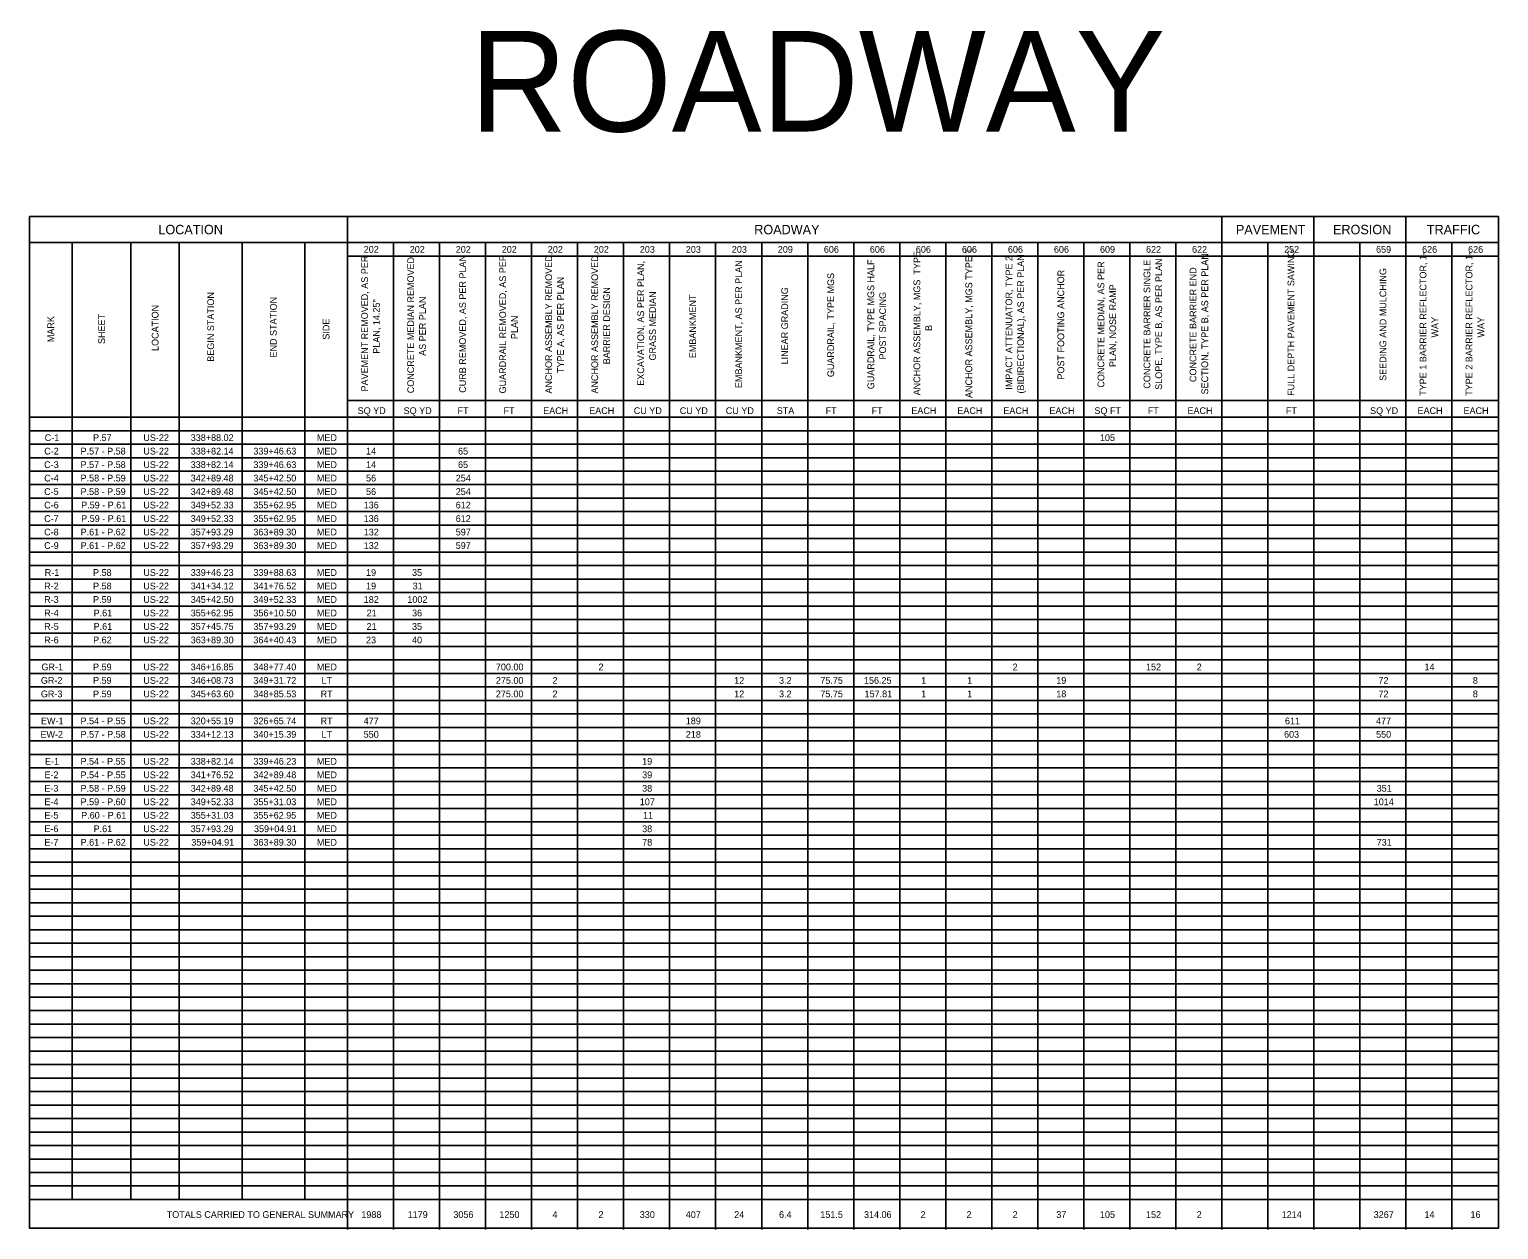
# Model space of a CAD drawing. Extents: x 12522 to 13018, y 1124 to 1902.
# Drawn here: x 12759.26 to 12789.76, y 1828.76 to 1853.68 of the extents above; entities that cross this region are included whole.
import ezdxf

# ---------------------------------------------------------------- set-up
doc = ezdxf.new("R2010")
doc.units = 0
for name, color, linetype in [('SC_Scratch1', 7, 'Continuous'), ('SH_Data', 7, 'Continuous'), ('SH_Text', 7, 'Continuous')]:
    doc.layers.add(name, color=color, linetype=linetype)

msp = doc.modelspace()

# ---------------------------------------------------------------- linework, layer by layer
at = {"layer": 'SC_Scratch1'}
msp.add_lwpolyline([(12759.262, 1849.791), (12789.762, 1849.791), (12789.762, 1828.791), (12759.262, 1828.791)], close=True, dxfattribs=at)
at = {"layer": 'SH_Data'}
for p, q in [((12765.867, 1849.791), (12765.867, 1828.758)), ((12784.018, 1849.791), (12784.018, 1828.758)), ((12785.928, 1849.791), (12785.928, 1828.758)), ((12787.839, 1849.791), (12787.839, 1828.758)), ((12759.262, 1849.248), (12789.749, 1849.248)), ((12760.152, 1849.248), (12760.152, 1829.384)), ((12761.371, 1849.248), (12761.371, 1829.384)), ((12762.375, 1849.248), (12762.375, 1829.384)), ((12763.677, 1849.248), (12763.677, 1829.384)), ((12764.978, 1849.248), (12764.978, 1829.384)), ((12766.822, 1849.248), (12766.822, 1828.758)), ((12767.778, 1849.248), (12767.778, 1828.758)), ((12768.733, 1849.248), (12768.733, 1828.758)), ((12769.688, 1849.248), (12769.688, 1828.758)), ((12770.644, 1849.248), (12770.644, 1828.758)), ((12771.599, 1849.248), (12771.599, 1828.758)), ((12772.554, 1849.248), (12772.554, 1828.758)), ((12773.509, 1849.248), (12773.509, 1828.758)), ((12774.465, 1849.248), (12774.465, 1828.758)), ((12775.42, 1849.248), (12775.42, 1828.758)), ((12776.375, 1849.248), (12776.375, 1828.758)), ((12777.331, 1849.248), (12777.331, 1828.758)), ((12778.286, 1849.248), (12778.286, 1828.758)), ((12779.241, 1849.248), (12779.241, 1828.758)), ((12780.197, 1849.248), (12780.197, 1828.758)), ((12781.152, 1849.248), (12781.152, 1828.758)), ((12782.107, 1849.248), (12782.107, 1828.758)), ((12783.062, 1849.248), (12783.062, 1828.758)), ((12784.973, 1849.248), (12784.973, 1828.758)), ((12786.884, 1849.248), (12786.884, 1828.758)), ((12788.794, 1849.248), (12788.794, 1845.624)), ((12765.867, 1848.968), (12789.749, 1848.968)), ((12765.867, 1845.97), (12789.749, 1845.97)), ((12759.262, 1845.624), (12789.749, 1845.624)), ((12788.794, 1845.624), (12788.794, 1828.758)), ((12759.262, 1845.344), (12789.749, 1845.344)), ((12759.262, 1845.064), (12789.749, 1845.064)), ((12759.262, 1844.784), (12789.749, 1844.784)), ((12759.262, 1844.504), (12789.749, 1844.504)), ((12759.262, 1844.224), (12789.749, 1844.224)), ((12759.262, 1843.944), (12789.749, 1843.944)), ((12759.262, 1843.664), (12789.749, 1843.664)), ((12759.262, 1843.384), (12789.749, 1843.384)), ((12759.262, 1843.104), (12789.749, 1843.104)), ((12759.262, 1842.824), (12789.749, 1842.824)), ((12759.262, 1842.544), (12789.749, 1842.544)), ((12759.262, 1842.264), (12789.749, 1842.264)), ((12759.262, 1841.984), (12789.749, 1841.984)), ((12759.262, 1841.704), (12789.749, 1841.704)), ((12759.262, 1841.424), (12789.749, 1841.424)), ((12759.262, 1841.144), (12789.749, 1841.144)), ((12759.262, 1840.864), (12789.749, 1840.864)), ((12759.262, 1840.584), (12789.749, 1840.584)), ((12759.262, 1840.304), (12789.749, 1840.304)), ((12759.262, 1840.024), (12789.749, 1840.024)), ((12759.262, 1839.744), (12789.749, 1839.744)), ((12759.262, 1839.464), (12789.749, 1839.464)), ((12759.262, 1839.184), (12789.749, 1839.184)), ((12759.262, 1838.904), (12789.749, 1838.904)), ((12759.262, 1838.624), (12789.749, 1838.624)), ((12759.262, 1838.344), (12789.749, 1838.344)), ((12759.262, 1838.064), (12789.749, 1838.064)), ((12759.262, 1837.784), (12789.749, 1837.784)), ((12759.262, 1837.504), (12789.749, 1837.504)), ((12759.262, 1837.224), (12789.749, 1837.224)), ((12759.262, 1836.944), (12789.749, 1836.944)), ((12759.262, 1836.664), (12789.749, 1836.664)), ((12759.262, 1836.384), (12789.749, 1836.384)), ((12759.262, 1836.104), (12789.749, 1836.104)), ((12759.262, 1835.824), (12789.749, 1835.824)), ((12759.262, 1835.544), (12789.749, 1835.544)), ((12759.262, 1835.264), (12789.749, 1835.264)), ((12759.262, 1834.984), (12789.749, 1834.984)), ((12759.262, 1834.704), (12789.749, 1834.704)), ((12759.262, 1834.424), (12789.749, 1834.424)), ((12759.262, 1834.144), (12789.749, 1834.144)), ((12759.262, 1833.864), (12789.749, 1833.864)), ((12759.262, 1833.584), (12789.749, 1833.584)), ((12759.262, 1833.304), (12789.749, 1833.304)), ((12759.262, 1833.024), (12789.749, 1833.024)), ((12759.262, 1832.744), (12789.749, 1832.744)), ((12759.262, 1832.464), (12789.749, 1832.464)), ((12759.262, 1832.184), (12789.749, 1832.184)), ((12759.262, 1831.904), (12789.749, 1831.904)), ((12759.262, 1831.624), (12789.749, 1831.624)), ((12759.262, 1831.344), (12789.749, 1831.344)), ((12759.262, 1831.064), (12789.749, 1831.064)), ((12759.262, 1830.784), (12789.749, 1830.784)), ((12759.262, 1830.504), (12789.749, 1830.504)), ((12759.262, 1830.224), (12789.749, 1830.224)), ((12759.262, 1829.944), (12789.749, 1829.944)), ((12759.262, 1829.664), (12789.749, 1829.664)), ((12759.262, 1829.384), (12789.749, 1829.384))]:
    msp.add_line(p, q, dxfattribs=at)

# ---------------------------------------------------------------- texts
at = {"layer": 'SC_Scratch1'}
msp.add_text('ROADWAY', height=2.0896, dxfattribs=at).set_placement((12768.407, 1851.555))
at = {"layer": 'SH_Text'}
for s, height, p in [('LOCATION', 0.196, (12761.94, 1849.422)), ('ROADWAY', 0.196, (12774.31, 1849.422)), ('PAVEMENT', 0.196, (12784.309, 1849.422)), ('EROSION', 0.196, (12786.325, 1849.422)), ('TRAFFIC', 0.196, (12788.273, 1849.422)), ('202', 0.14, (12766.203, 1849.038)), ('202', 0.14, (12767.158, 1849.038)), ('202', 0.14, (12768.113, 1849.038)), ('202', 0.14, (12769.068, 1849.038)), ('202', 0.14, (12770.024, 1849.038)), ('202', 0.14, (12770.979, 1849.038)), ('203', 0.14, (12771.934, 1849.038)), ('203', 0.14, (12772.889, 1849.038)), ('203', 0.14, (12773.844, 1849.038)), ('209', 0.14, (12774.799, 1849.038)), ('606', 0.14, (12775.755, 1849.038)), ('606', 0.14, (12776.71, 1849.038)), ('606', 0.14, (12777.665, 1849.038)), ('606', 0.14, (12778.621, 1849.038)), ('606', 0.14, (12779.576, 1849.038)), ('606', 0.14, (12780.531, 1849.038)), ('609', 0.14, (12781.487, 1849.038)), ('622', 0.14, (12782.443, 1849.038)), ('622', 0.14, (12783.398, 1849.038)), ('252', 0.14, (12785.309, 1849.038)), ('659', 0.14, (12787.218, 1849.038)), ('626', 0.14, (12788.174, 1849.038)), ('626', 0.14, (12789.129, 1849.038)), ('SQ YD', 0.14, (12766.077, 1845.69)), ('SQ YD', 0.14, (12767.032, 1845.69)), ('FT', 0.14, (12768.15, 1845.69)), ('FT', 0.14, (12769.105, 1845.69)), ('EACH', 0.14, (12769.928, 1845.69)), ('EACH', 0.14, (12770.884, 1845.69)), ('CU YD', 0.14, (12771.809, 1845.69)), ('CU YD', 0.14, (12772.764, 1845.69)), ('CU YD', 0.14, (12773.719, 1845.69)), ('STA', 0.14, (12774.778, 1845.69)), ('FT', 0.14, (12775.792, 1845.69)), ('FT', 0.14, (12776.747, 1845.69)), ('EACH', 0.14, (12777.571, 1845.69)), ('EACH', 0.14, (12778.526, 1845.69)), ('EACH', 0.14, (12779.481, 1845.69)), ('EACH', 0.14, (12780.437, 1845.69)), ('SQ FT', 0.14, (12781.372, 1845.69)), ('FT', 0.14, (12782.479, 1845.69)), ('EACH', 0.14, (12783.303, 1845.69)), ('FT', 0.14, (12785.345, 1845.69)), ('SQ YD', 0.14, (12787.094, 1845.69)), ('EACH', 0.14, (12788.079, 1845.69)), ('EACH', 0.14, (12789.034, 1845.69)), ('C-1', 0.14, (12759.581, 1845.13)), ('P.57', 0.14, (12760.584, 1845.13)), ('US-22', 0.14, (12761.628, 1845.13)), ('338+88.02', 0.14, (12762.612, 1845.13)), ('MED', 0.14, (12765.231, 1845.13)), ('105', 0.14, (12781.486, 1845.13)), ('C-2', 0.14, (12759.57, 1844.85)), ('P.57 - P.58', 0.14, (12760.325, 1844.85)), ('US-22', 0.14, (12761.628, 1844.85)), ('338+82.14', 0.14, (12762.612, 1844.85)), ('339+46.63', 0.14, (12763.913, 1844.85)), ('MED', 0.14, (12765.231, 1844.85)), ('14', 0.14, (12766.251, 1844.85)), ('65', 0.14, (12768.161, 1844.85)), ('C-3', 0.14, (12759.569, 1844.57)), ('P.57 - P.58', 0.14, (12760.325, 1844.57)), ('US-22', 0.14, (12761.628, 1844.57)), ('338+82.14', 0.14, (12762.612, 1844.57)), ('339+46.63', 0.14, (12763.913, 1844.57)), ('MED', 0.14, (12765.231, 1844.57)), ('14', 0.14, (12766.251, 1844.57)), ('65', 0.14, (12768.161, 1844.57)), ('C-4', 0.14, (12759.57, 1844.29)), ('P.58 - P.59', 0.14, (12760.325, 1844.29)), ('US-22', 0.14, (12761.628, 1844.29)), ('342+89.48', 0.14, (12762.611, 1844.29)), ('345+42.50', 0.14, (12763.913, 1844.29)), ('MED', 0.14, (12765.231, 1844.29)), ('56', 0.14, (12766.251, 1844.29)), ('254', 0.14, (12768.113, 1844.29)), ('C-5', 0.14, (12759.569, 1844.01)), ('P.58 - P.59', 0.14, (12760.325, 1844.01)), ('US-22', 0.14, (12761.628, 1844.01)), ('342+89.48', 0.14, (12762.611, 1844.01)), ('345+42.50', 0.14, (12763.913, 1844.01)), ('MED', 0.14, (12765.231, 1844.01)), ('56', 0.14, (12766.251, 1844.01)), ('254', 0.14, (12768.113, 1844.01)), ('C-6', 0.14, (12759.569, 1843.73)), ('P.59 - P.61', 0.14, (12760.337, 1843.73)), ('US-22', 0.14, (12761.628, 1843.73)), ('349+52.33', 0.14, (12762.612, 1843.73)), ('355+62.95', 0.14, (12763.912, 1843.73)), ('MED', 0.14, (12765.231, 1843.73)), ('136', 0.14, (12766.202, 1843.73)), ('612', 0.14, (12768.113, 1843.73)), ('C-7', 0.14, (12759.569, 1843.45)), ('P.59 - P.61', 0.14, (12760.337, 1843.45)), ('US-22', 0.14, (12761.628, 1843.45)), ('349+52.33', 0.14, (12762.612, 1843.45)), ('355+62.95', 0.14, (12763.912, 1843.45)), ('MED', 0.14, (12765.231, 1843.45)), ('136', 0.14, (12766.202, 1843.45)), ('612', 0.14, (12768.113, 1843.45)), ('C-8', 0.14, (12759.569, 1843.17)), ('P.61 - P.62', 0.14, (12760.326, 1843.17)), ('US-22', 0.14, (12761.628, 1843.17)), ('357+93.29', 0.14, (12762.611, 1843.17)), ('363+89.30', 0.14, (12763.913, 1843.17)), ('MED', 0.14, (12765.231, 1843.17)), ('132', 0.14, (12766.203, 1843.17)), ('597', 0.14, (12768.113, 1843.17)), ('C-9', 0.14, (12759.569, 1842.89)), ('P.61 - P.62', 0.14, (12760.326, 1842.89)), ('US-22', 0.14, (12761.628, 1842.89)), ('357+93.29', 0.14, (12762.611, 1842.89)), ('363+89.30', 0.14, (12763.913, 1842.89)), ('MED', 0.14, (12765.231, 1842.89)), ('132', 0.14, (12766.203, 1842.89)), ('597', 0.14, (12768.113, 1842.89)), ('R-1', 0.14, (12759.581, 1842.33)), ('P.58', 0.14, (12760.584, 1842.33)), ('US-22', 0.14, (12761.628, 1842.33)), ('339+46.23', 0.14, (12762.612, 1842.33)), ('339+88.63', 0.14, (12763.913, 1842.33)), ('MED', 0.14, (12765.231, 1842.33)), ('19', 0.14, (12766.251, 1842.33)), ('35', 0.14, (12767.206, 1842.33)), ('R-2', 0.14, (12759.57, 1842.05)), ('R-3', 0.14, (12759.569, 1841.77)), ('P.58', 0.14, (12760.584, 1842.05)), ('P.59', 0.14, (12760.584, 1841.77)), ('US-22', 0.14, (12761.628, 1842.05)), ('US-22', 0.14, (12761.628, 1841.77)), ('341+34.12', 0.14, (12762.612, 1842.05)), ('345+42.50', 0.14, (12762.612, 1841.77)), ('349+52.33', 0.14, (12763.913, 1841.77)), ('341+76.52', 0.14, (12763.913, 1842.05)), ('MED', 0.14, (12765.231, 1842.05)), ('MED', 0.14, (12765.231, 1841.77)), ('182', 0.14, (12766.203, 1841.77)), ('19', 0.14, (12766.251, 1842.05)), ('1002', 0.14, (12767.109, 1841.77)), ('31', 0.14, (12767.218, 1842.05)), ('R-4', 0.14, (12759.57, 1841.49)), ('P.61', 0.14, (12760.596, 1841.49)), ('US-22', 0.14, (12761.628, 1841.49)), ('355+62.95', 0.14, (12762.611, 1841.49)), ('356+10.50', 0.14, (12763.913, 1841.49)), ('MED', 0.14, (12765.231, 1841.49)), ('21', 0.14, (12766.263, 1841.49)), ('36', 0.14, (12767.206, 1841.49)), ('R-5', 0.14, (12759.569, 1841.21)), ('P.61', 0.14, (12760.596, 1841.21)), ('US-22', 0.14, (12761.628, 1841.21)), ('357+45.75', 0.14, (12762.611, 1841.21)), ('357+93.29', 0.14, (12763.913, 1841.21)), ('MED', 0.14, (12765.231, 1841.21)), ('21', 0.14, (12766.263, 1841.21)), ('35', 0.14, (12767.206, 1841.21)), ('R-6', 0.14, (12759.569, 1840.93)), ('P.62', 0.14, (12760.585, 1840.93)), ('US-22', 0.14, (12761.628, 1840.93)), ('363+89.30', 0.14, (12762.612, 1840.93)), ('364+40.43', 0.14, (12763.913, 1840.93)), ('MED', 0.14, (12765.231, 1840.93)), ('23', 0.14, (12766.251, 1840.93)), ('40', 0.14, (12767.206, 1840.93)), ('GR-1', 0.14, (12759.513, 1840.37)), ('P.59', 0.14, (12760.584, 1840.37)), ('US-22', 0.14, (12761.628, 1840.37)), ('346+16.85', 0.14, (12762.611, 1840.37)), ('348+77.40', 0.14, (12763.913, 1840.37)), ('MED', 0.14, (12765.231, 1840.37)), ('700.00', 0.14, (12768.946, 1840.37)), ('2', 0.14, (12771.077, 1840.37)), ('2', 0.14, (12779.675, 1840.37)), ('152', 0.14, (12782.443, 1840.37)), ('2', 0.14, (12783.496, 1840.37)), ('14', 0.14, (12788.223, 1840.37)), ('GR-2', 0.14, (12759.501, 1840.09)), ('P.59', 0.14, (12760.584, 1840.09)), ('US-22', 0.14, (12761.628, 1840.09)), ('346+08.73', 0.14, (12762.612, 1840.09)), ('349+31.72', 0.14, (12763.913, 1840.09)), ('LT', 0.14, (12765.328, 1840.09)), ('275.00', 0.14, (12768.946, 1840.09)), ('2', 0.14, (12770.122, 1840.09)), ('12', 0.14, (12773.894, 1840.09)), ('3.2', 0.14, (12774.825, 1840.09)), ('75.75', 0.14, (12775.681, 1840.09)), ('156.25', 0.14, (12776.587, 1840.09)), ('1', 0.14, (12777.776, 1840.09)), ('1', 0.14, (12778.731, 1840.09)), ('19', 0.14, (12780.58, 1840.09)), ('72', 0.14, (12787.268, 1840.09)), ('8', 0.14, (12789.227, 1840.09)), ('GR-3', 0.14, (12759.501, 1839.81)), ('P.59', 0.14, (12760.584, 1839.81)), ('US-22', 0.14, (12761.628, 1839.81)), ('345+63.60', 0.14, (12762.612, 1839.81)), ('348+85.53', 0.14, (12763.913, 1839.81)), ('RT', 0.14, (12765.308, 1839.81)), ('275.00', 0.14, (12768.946, 1839.81)), ('2', 0.14, (12770.122, 1839.81)), ('12', 0.14, (12773.894, 1839.81)), ('3.2', 0.14, (12774.825, 1839.81)), ('75.75', 0.14, (12775.681, 1839.81)), ('157.81', 0.14, (12776.6, 1839.81)), ('1', 0.14, (12777.776, 1839.81)), ('1', 0.14, (12778.731, 1839.81)), ('18', 0.14, (12780.58, 1839.81)), ('72', 0.14, (12787.268, 1839.81)), ('8', 0.14, (12789.227, 1839.81)), ('EW-1', 0.14, (12759.503, 1839.25)), ('P.54 - P.55', 0.14, (12760.324, 1839.25)), ('US-22', 0.14, (12761.628, 1839.25)), ('320+55.19', 0.14, (12762.611, 1839.25)), ('326+65.74', 0.14, (12763.913, 1839.25)), ('RT', 0.14, (12765.308, 1839.25)), ('477', 0.14, (12766.202, 1839.25)), ('189', 0.14, (12772.889, 1839.25)), ('611', 0.14, (12785.327, 1839.25)), ('477', 0.14, (12787.218, 1839.25)), ('EW-2', 0.14, (12759.492, 1838.97)), ('P.57 - P.58', 0.14, (12760.325, 1838.97)), ('US-22', 0.14, (12761.628, 1838.97)), ('334+12.13', 0.14, (12762.612, 1838.97)), ('340+15.39', 0.14, (12763.913, 1838.97)), ('LT', 0.14, (12765.328, 1838.97)), ('550', 0.14, (12766.202, 1838.97)), ('218', 0.14, (12772.889, 1838.97)), ('603', 0.14, (12785.308, 1838.97)), ('550', 0.14, (12787.219, 1838.97)), ('E-1', 0.14, (12759.586, 1838.41)), ('P.54 - P.55', 0.14, (12760.324, 1838.41)), ('US-22', 0.14, (12761.628, 1838.41)), ('338+82.14', 0.14, (12762.612, 1838.41)), ('339+46.23', 0.14, (12763.913, 1838.41)), ('MED', 0.14, (12765.231, 1838.41)), ('19', 0.14, (12771.983, 1838.41)), ('E-2', 0.14, (12759.575, 1838.13)), ('P.54 - P.55', 0.14, (12760.324, 1838.13)), ('US-22', 0.14, (12761.628, 1838.13)), ('341+76.52', 0.14, (12762.612, 1838.13)), ('342+89.48', 0.14, (12763.913, 1838.13)), ('MED', 0.14, (12765.231, 1838.13)), ('39', 0.14, (12771.983, 1838.13)), ('E-3', 0.14, (12759.574, 1837.85)), ('P.58 - P.59', 0.14, (12760.325, 1837.85)), ('US-22', 0.14, (12761.628, 1837.85)), ('342+89.48', 0.14, (12762.611, 1837.85)), ('345+42.50', 0.14, (12763.913, 1837.85)), ('MED', 0.14, (12765.231, 1837.85)), ('38', 0.14, (12771.983, 1837.85)), ('351', 0.14, (12787.231, 1837.85)), ('E-4', 0.14, (12759.574, 1837.57)), ('P.59 - P.60', 0.14, (12760.325, 1837.57)), ('US-22', 0.14, (12761.628, 1837.57)), ('349+52.33', 0.14, (12762.612, 1837.57)), ('355+31.03', 0.14, (12763.913, 1837.57)), ('MED', 0.14, (12765.231, 1837.57)), ('107', 0.14, (12771.934, 1837.57)), ('1014', 0.14, (12787.17, 1837.57)), ('E-5', 0.14, (12759.574, 1837.29)), ('P.60 - P.61', 0.14, (12760.337, 1837.29)), ('US-22', 0.14, (12761.628, 1837.29)), ('355+31.03', 0.14, (12762.612, 1837.29)), ('355+62.95', 0.14, (12763.912, 1837.29)), ('MED', 0.14, (12765.231, 1837.29)), ('11', 0.14, (12772.001, 1837.29)), ('E-6', 0.14, (12759.574, 1837.01)), ('P.61', 0.14, (12760.596, 1837.01)), ('US-22', 0.14, (12761.628, 1837.01)), ('357+93.29', 0.14, (12762.611, 1837.01)), ('359+04.91', 0.14, (12763.925, 1837.01)), ('MED', 0.14, (12765.231, 1837.01)), ('38', 0.14, (12771.983, 1837.01)), ('E-7', 0.14, (12759.574, 1836.73)), ('P.61 - P.62', 0.14, (12760.326, 1836.73)), ('US-22', 0.14, (12761.628, 1836.73)), ('359+04.91', 0.14, (12762.624, 1836.73)), ('363+89.30', 0.14, (12763.913, 1836.73)), ('MED', 0.14, (12765.231, 1836.73)), ('78', 0.14, (12771.983, 1836.73)), ('731', 0.14, (12787.231, 1836.73)), ('TOTALS CARRIED TO GENERAL SUMMARY', 0.14, (12762.113, 1829.001)), ('1988', 0.14, (12766.153, 1829.001)), ('1179', 0.14, (12767.115, 1829.001)), ('3056', 0.14, (12768.064, 1829.001)), ('1250', 0.14, (12769.019, 1829.001)), ('4', 0.14, (12770.121, 1829.001)), ('2', 0.14, (12771.077, 1829.001)), ('330', 0.14, (12771.934, 1829.001)), ('407', 0.14, (12772.889, 1829.001)), ('24', 0.14, (12773.894, 1829.001)), ('6.4', 0.14, (12774.824, 1829.001)), ('151.5', 0.14, (12775.681, 1829.001)), ('314.06', 0.14, (12776.588, 1829.001)), ('2', 0.14, (12777.764, 1829.001)), ('2', 0.14, (12778.719, 1829.001)), ('2', 0.14, (12779.675, 1829.001)), ('37', 0.14, (12780.58, 1829.001)), ('105', 0.14, (12781.486, 1829.001)), ('152', 0.14, (12782.443, 1829.001)), ('2', 0.14, (12783.496, 1829.001)), ('1214', 0.14, (12785.259, 1829.001)), ('3267', 0.14, (12787.169, 1829.001)), ('14', 0.14, (12788.223, 1829.001)), ('16', 0.14, (12789.178, 1829.001))]:
    msp.add_text(s, height=height, dxfattribs=at).set_placement(p)
for s, p in [('PAVEMENT REMOVED, AS PER ', (12766.292, 1846.159)), ('CONCRETE MEDIAN REMOVED, ', (12767.248, 1846.122)), ('CURB REMOVED, AS PER PLAN', (12768.325, 1846.131)), ('GUARDRAIL REMOVED, AS PER ', (12769.158, 1846.118)), ('ANCHOR ASSEMBLY REMOVED, ', (12770.113, 1846.115)), ('ANCHOR ASSEMBLY REMOVED, ', (12771.069, 1846.115)), ('ANCHOR ASSEMBLY, MGS  TYPE ', (12777.756, 1846.078)), ('ANCHOR ASSEMBLY, MGS TYPE T', (12778.834, 1846.023)), ('IMPACT ATTENUATOR, TYPE 2 ', (12779.666, 1846.195)), ('(BIDIRECTIONAL), AS PER PLAN', (12779.911, 1846.116)), ('SECTION, TYPE B, AS PER PLAN', (12783.733, 1846.097)), ('FULL DEPTH PAVEMENT SAWING', (12785.521, 1846.067)), ('TYPE 1 BARRIER REFLECTOR, 1-', (12788.264, 1846.069)), ('TYPE 2 BARRIER REFLECTOR, 1-', (12789.219, 1846.069)), ('EXCAVATION, AS PER PLAN, ', (12772.024, 1846.278)), ('EMBANKMENT, AS PER PLAN', (12774.057, 1846.229)), ('GUARDRAIL, TYPE MGS', (12775.968, 1846.456)), ('GUARDRAIL, TYPE MGS HALF ', (12776.8, 1846.206)), ('POST FOOTING ANCHOR', (12780.744, 1846.406)), ('CONCRETE MEDIAN, AS PER ', (12781.577, 1846.238)), ('CONCRETE BARRIER SINGLE ', (12782.532, 1846.217)), ('SLOPE, TYPE B, AS PER PLAN', (12782.777, 1846.194)), ('CONCRETE BARRIER END ', (12783.488, 1846.354)), ('SEEDING AND MULCHING', (12787.431, 1846.379)), ('TYPE A, AS PER PLAN', (12770.358, 1846.542)), ('BARRIER DESIGN', (12771.314, 1846.723)), ('LINEAR GRADING', (12775.012, 1846.721)), ('PLAN, NOSE RAMP', (12781.822, 1846.666)), ('BEGIN STATION', (12763.096, 1846.776)), ('END STATION', (12764.397, 1846.864)), ('PLAN, 14.25"', (12766.537, 1846.943)), ('AS PER PLAN', (12767.493, 1846.899)), ('GRASS MEDIAN', (12772.269, 1846.801)), ('EMBANKMENT', (12773.102, 1846.85)), ('POST SPACING', (12777.045, 1846.822)), ('MARK', (12759.777, 1847.182)), ('SHEET', (12760.831, 1847.144)), ('LOCATION', (12761.943, 1847)), ('PLAN', (12769.403, 1847.246)), ('WAY', (12788.509, 1847.279)), ('WAY', (12789.464, 1847.279)), ('SIDE', (12765.492, 1847.235)), ('B', (12778.001, 1847.415))]:
    msp.add_text(s, height=0.14, rotation=90, dxfattribs=at).set_placement(p)

doc.saveas('drawing.dxf')
